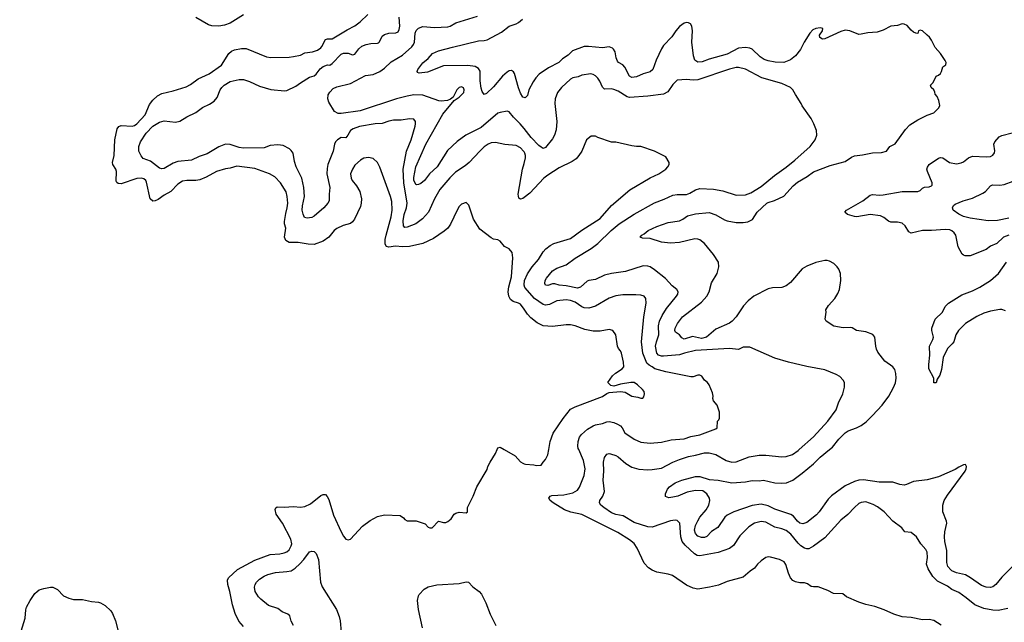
# Model space of a CAD drawing. Header units: inches. Extents: x 1678809 to 1859548, y 384609 to 522868.
# Tile 367 of 386: x 1785557 to 1794231, y 508478 to 513787. Entities that reach past the tile are written whole.
import ezdxf

# ---------------------------------------------------------------- set-up
doc = ezdxf.new("R2010")
doc.units = ezdxf.units.IN
doc.header["$MEASUREMENT"] = 0
for name, color, linetype in [('B7580', 7, 'Continuous'), ('B7581', 7, 'Continuous'), ('B7590', 7, 'Continuous'), ('B7591', 7, 'Continuous')]:
    doc.layers.add(name, color=color, linetype=linetype)

msp = doc.modelspace()

# ---------------------------------------------------------------- linework, layer by layer
at = {"layer": 'B7580', "color": 5}
for points, elevation in [([(1787530, 508439.3), (1787487.3, 508487.3), (1787456, 508556), (1787432.4, 508632.4), (1787409.8, 508750), (1787391.9, 508810), (1787388.7, 508850), (1787397.4, 508870), (1787476.1, 508943.9), (1787630, 509026.4), (1787764.5, 509075.5), (1787850, 509080.7), (1787886, 509090), (1787910, 509099.6), (1787930, 509115.3), (1787949.8, 509150), (1787955, 509170), (1787946.2, 509210), (1787871.5, 509351.5), (1787815.4, 509430), (1787808.6, 509471.4), (1787813.4, 509486.6), (1787824.9, 509495.1), (1787887.9, 509492.1), (1787970, 509497), (1788030, 509491.7), (1788070, 509499), (1788118.2, 509521.8), (1788210, 509594.4), (1788230, 509603.8), (1788250, 509604.9), (1788267.2, 509587.2), (1788280.3, 509560.3), (1788322.4, 509422.4), (1788390, 509274.8), (1788410, 509236), (1788430, 509211), (1788450, 509204.7), (1788470, 509211.3), (1788576.6, 509323.4), (1788644.2, 509375.8), (1788709.6, 509410.4), (1788770, 509424), (1788910, 509418), (1788938.8, 509398.8), (1788950, 509382), (1788970, 509372), (1789051.1, 509371.1), (1789130, 509344.7), (1789156.9, 509316.9), (1789170, 509311.3), (1789190, 509311.3), (1789246, 509370), (1789290, 509356), (1789310, 509356), (1789330, 509366), (1789357.2, 509390), (1789385.2, 509430), (1789399.5, 509440.5), (1789430, 509447.3), (1789490, 509441), (1789502, 509450), (1789501.2, 509490), (1789553.2, 509590), (1789584, 509670), (1789676.4, 509823.6), (1789682, 509850), (1789702, 509890), (1789750, 509964.7), (1789763.8, 510000)], 580), ([(1789825.8, 510000), (1789923, 509943), (1789970, 509891), (1789990, 509878.8), (1790000, 509875.1)], 580), ([(1787969.7, 508449.7), (1787947.9, 508487.9), (1787935.7, 508535.7), (1787920.4, 508550), (1787869.4, 508569.4), (1787830, 508598.7), (1787750, 508625.6), (1787680.1, 508680.1), (1787660.8, 508700.8), (1787631.2, 508750), (1787627, 508787), (1787632.8, 508810), (1787644, 508830), (1787670, 508858.9), (1787710, 508885.3), (1787741.7, 508898.3), (1787810, 508917.8), (1787910, 508923.8), (1787950, 508932.3), (1787984, 508956), (1788025.8, 508994.2), (1788059.7, 509030), (1788110, 509097.1), (1788130, 509105.5), (1788150, 509102), (1788170, 509084), (1788190, 509031), (1788207.9, 508830), (1788221.5, 508790), (1788348.9, 508590), (1788370.2, 508530), (1788379.7, 508490), (1788390.2, 508390)], 560), ([(1789106, 508430), (1789069.6, 508590), (1789062, 508670), (1789069.4, 508710), (1789076.6, 508723.4), (1789119, 508770), (1789155.3, 508790), (1789231.7, 508808.3), (1789430, 508820.3), (1789490, 508834.9), (1789510, 508830.6), (1789549, 508789), (1789605.5, 508750), (1789626.4, 508726.4), (1789663.1, 508650), (1789703.1, 508550), (1789752.4, 508450)], 560), ([(1785557.2, 508362.8), (1785605.6, 508514.4), (1785611.9, 508588.1), (1785618, 508610), (1785649.7, 508670.3), (1785689.5, 508730), (1785709.7, 508750.3), (1785730, 508762.4), (1785770, 508776.4), (1785830, 508788.4), (1785850, 508788.2), (1785890, 508766), (1785943, 508710), (1785990.7, 508690), (1786030, 508679.6), (1786110, 508679.3), (1786190, 508660.3), (1786250, 508654.6), (1786270, 508648.8), (1786310, 508626.7), (1786359.1, 508579.1), (1786375.5, 508555.5), (1786401.7, 508490), (1786426.4, 508386.4)], 580)]:
    msp.add_lwpolyline(points, dxfattribs=dict(at, elevation=elevation))
at = {"layer": 'B7581', "color": 5}
for points, elevation in [([(1790000, 511237.5), (1789970, 511280.4), (1789950, 511290.8), (1789902.9, 511302.9), (1789880.9, 511320.9), (1789865.6, 511350), (1789859.4, 511390), (1789866.3, 511433.7), (1789890, 511522), (1789902.7, 511690), (1789896.5, 511736.5), (1789870, 511768.7), (1789828.7, 511790), (1789790, 511835.3), (1789770, 511848.7), (1789730, 511854), (1789710, 511864), (1789610, 511942), (1789555.3, 512030), (1789512.9, 512152.9), (1789490, 512178), (1789450, 512162), (1789430, 512142), (1789410, 512108.7), (1789353.7, 511986.3), (1789329.3, 511950.7), (1789296.7, 511923.3), (1789201.7, 511858.3), (1789110, 511814.6), (1788991, 511790), (1788930, 511785.2), (1788868.3, 511791.7), (1788810, 511784.5), (1788789.8, 511789.8), (1788777.2, 511810), (1788777.2, 511850), (1788784.1, 511890), (1788830, 512051.3), (1788837.7, 512110), (1788835.6, 512184.4), (1788823.9, 512230), (1788730, 512488.7), (1788709, 512530), (1788670, 512564), (1788630, 512572.7), (1788590, 512566.6), (1788558.8, 512550), (1788510, 512506.6), (1788488.4, 512470), (1788472.7, 512430), (1788476.4, 512390), (1788486, 512370), (1788523.2, 512323.2), (1788553.6, 512273.6), (1788567.4, 512210), (1788566, 512170), (1788558.9, 512141.1), (1788507.8, 512030), (1788490, 512006.6), (1788470, 511992.6), (1788407.4, 511972.6), (1788350, 511946.6), (1788328.7, 511930), (1788280.4, 511870), (1788230, 511835.4), (1788150, 511807.7), (1788098, 511810), (1788010, 511824.5), (1787930, 511825.6), (1787901.5, 511841.5), (1787889.8, 511870), (1787901.1, 511950), (1787889.2, 511990), (1787888.7, 512010), (1787900.4, 512079.6), (1787914.8, 512130), (1787918, 512170), (1787913, 512230), (1787904.2, 512270), (1787855.1, 512350), (1787804.1, 512404.1), (1787758, 512430), (1787630, 512475.3), (1787470, 512496.2), (1787410, 512479.8), (1787370, 512474), (1787290, 512449.8), (1787200.4, 512399.6), (1787145.1, 512374.9), (1787110, 512369.7), (1787030, 512370.6), (1786990, 512363.8), (1786950, 512338.5), (1786887.4, 512272.6), (1786830, 512239.8), (1786777.7, 512202.3), (1786750, 512190.8), (1786729.8, 512189.8), (1786707.9, 512207.9), (1786674.8, 512354.8), (1786667.6, 512370), (1786650, 512385), (1786630, 512390.6), (1786590, 512387.1), (1786450, 512342.3), (1786424.5, 512344.5), (1786412.6, 512352.6), (1786406, 512366), (1786409.1, 512450), (1786403.7, 512470), (1786378.5, 512510), (1786373.6, 512530), (1786390.9, 512590), (1786395.6, 512730), (1786414.6, 512825.4), (1786430, 512846.3), (1786450, 512855.3), (1786548, 512850), (1786570, 512856.5), (1786590, 512869.4), (1786662.6, 512950), (1786700.9, 513039.1), (1786730, 513077.8), (1786770, 513117.8), (1786810, 513137.3), (1786910, 513161.5), (1787023.1, 513196.9), (1787062.3, 513217.7), (1787130, 513264.9), (1787225.6, 513310), (1787334.6, 513385.4), (1787399.8, 513490), (1787422, 513510), (1787450, 513522), (1787510, 513532.9), (1787552.9, 513532.9), (1787730, 513460.3), (1787770, 513454.4), (1787930, 513457.3), (1787970, 513462), (1788030, 513476.3), (1788070, 513495.5), (1788135.2, 513504.8), (1788179.7, 513520.3), (1788210, 513538), (1788219.6, 513550), (1788250, 513612.7), (1788270, 513618.7), (1788310, 513619.5), (1788440.7, 513699.3), (1788510, 513733.4), (1788557.2, 513770), (1788625.4, 513834.6)], 580), ([(1787530.1, 513829.9), (1787410, 513758.2), (1787360.3, 513739.7), (1787310, 513731.7), (1787250, 513734.5), (1787220.8, 513740.8), (1787110, 513806.9)], 580), ([(1790000, 512622.8), (1789995.9, 512630), (1789970, 512657.8), (1789930, 512679.8), (1789830, 512688), (1789750, 512705), (1789710, 512701.6), (1789683.7, 512690), (1789650, 512666.4), (1789610.3, 512630), (1789517, 512530), (1789480.4, 512499.6), (1789396.9, 512443.1), (1789346.5, 512393.5), (1789259.6, 512290), (1789211.3, 512210), (1789157.3, 512090), (1789106.7, 512033.3), (1789046.4, 511990), (1788970, 511958.5), (1788950, 511956.2), (1788937.6, 511970), (1788934.6, 512014.6), (1788945.2, 512070), (1788964.6, 512130), (1788969.9, 512170), (1788941.5, 512350), (1788934.5, 512470), (1788965.5, 512630), (1789005.5, 512730), (1789040.4, 512850), (1789044.7, 512870), (1789042.9, 512890), (1789029.6, 512909.6), (1788990, 512914), (1788916.7, 512903.3), (1788850, 512902.6), (1788810, 512894.3), (1788750, 512871.5), (1788690, 512869.9), (1788550, 512846.1), (1788493.9, 512826.1), (1788470, 512811.6), (1788448.5, 512770), (1788430, 512747.8), (1788390, 512748.8), (1788357.4, 512730), (1788339.6, 512710), (1788330.2, 512690), (1788318.8, 512630), (1788272.4, 512510), (1788264.8, 512475.2), (1788263.5, 512430), (1788289.2, 512310), (1788282, 512250), (1788282.3, 512190), (1788271.8, 512170), (1788236.5, 512130), (1788150, 512054.8), (1788130, 512043.4), (1788110, 512040.7), (1788090, 512038.5), (1788065.3, 512045.3), (1788053, 512073), (1788045.4, 512110), (1788047.1, 512147.2), (1788067.4, 512230), (1788059.9, 512310), (1788043.4, 512390), (1787991.3, 512490), (1787977.6, 512537.6), (1787965.6, 512610), (1787950, 512635.8), (1787934.2, 512650), (1787878.4, 512678.4), (1787830, 512685.7), (1787762.5, 512677.5), (1787710, 512657.8), (1787530, 512655.2), (1787490, 512660.2), (1787410, 512688.6), (1787370, 512689.8), (1787310, 512667.9), (1787210, 512605), (1787138.8, 512581.2), (1787070.9, 512549.1), (1786950, 512537.7), (1786910, 512522.8), (1786830, 512477.4), (1786810, 512473), (1786790, 512478), (1786710, 512541.8), (1786645.8, 512565.8), (1786626.3, 512586.4), (1786607.8, 512630), (1786606.4, 512670), (1786621.8, 512710), (1786670, 512787.1), (1786730, 512848.3), (1786790, 512883.5), (1786830, 512896.1), (1786930, 512884.9), (1786967.4, 512892.6), (1787029.9, 512930.1), (1787110, 512968.4), (1787166.3, 513013.7), (1787230, 513042.9), (1787269.7, 513070), (1787297.1, 513102.9), (1787324.6, 513170), (1787338.8, 513190), (1787359.7, 513210), (1787410, 513243.6), (1787490, 513260.9), (1787530, 513259.6), (1787582.8, 513242.8), (1787670, 513201.3), (1787770, 513173.4), (1787890, 513161.2), (1787910, 513163.5), (1787990, 513201.8), (1788030, 513232.5), (1788110, 513281.6), (1788150, 513294.2), (1788170, 513308.2), (1788205.5, 513354.5), (1788230, 513375.4), (1788268.7, 513388.7), (1788290, 513387.9), (1788310, 513400.9), (1788390, 513482.3), (1788410, 513491.2), (1788430, 513493.6), (1788450, 513491.4), (1788490, 513477), (1788499.7, 513480.3), (1788510, 513484.4), (1788543.8, 513530), (1788570, 513554), (1788609.4, 513570), (1788650, 513578.5), (1788710, 513579.5), (1788717, 513583), (1788726.6, 513593.4), (1788750, 513641.7), (1788770, 513656.6), (1788810, 513669.4), (1788870, 513670.2), (1788890, 513680.3), (1788899.5, 513700.5), (1788905.4, 513730), (1788899.9, 513810)], 560), ([(1790000, 512827.7), (1789966, 512870), (1789907.1, 512927.1), (1789870, 512975.4), (1789850, 512982.6), (1789790, 512971.1), (1789770, 512963.5), (1789621.9, 512838.1), (1789488.7, 512770), (1789410, 512714.7), (1789325.8, 512634.2), (1789234.2, 512490), (1789167.2, 512430), (1789124.4, 512370), (1789090, 512343.9), (1789070, 512334.3), (1789053.4, 512333.4), (1789050, 512333.6), (1789029.9, 512370.1), (1789030, 512398), (1789045.9, 512490), (1789134.7, 512690), (1789285, 512955), (1789383.7, 513076.3), (1789430, 513105.3), (1789470, 513146), (1789473.7, 513170), (1789466, 513186), (1789450, 513194.7), (1789430, 513189.6), (1789408.7, 513170), (1789375.9, 513104.1), (1789353.7, 513086.3), (1789324.4, 513075.6), (1789270.2, 513069.8), (1789250, 513072), (1789110, 513123.1), (1789030, 513124.7), (1788970, 513114.5), (1788875.5, 513090), (1788556.4, 512983.6), (1788390, 512959.5), (1788361.8, 512961.8), (1788330, 512977), (1788281, 513061), (1788272.8, 513090), (1788275.8, 513124.2), (1788290.4, 513149.6), (1788320, 513180), (1788350, 513194.5), (1788470, 513225.2), (1788604.7, 513295.3), (1788670, 513305.5), (1788730, 513330.3), (1788770, 513359), (1788830, 513415.3), (1788930, 513474.9), (1789011.5, 513548.5), (1789027.2, 513570), (1789034.5, 513590), (1789039.8, 513670), (1789049.1, 513690.9), (1789070, 513712.9), (1789110, 513726.7), (1789210, 513719.1), (1789330, 513724.2), (1789350.5, 513729.5), (1789400.7, 513759.3), (1789590, 513818)], 540), ([(1790000, 513102.1), (1789990, 513105.2), (1789970, 513139.3), (1789950, 513186), (1789914.6, 513314.6), (1789907.2, 513327.2), (1789890, 513338.7), (1789870, 513338), (1789850, 513326), (1789810, 513289.7), (1789730, 513195.4), (1789670, 513138), (1789650, 513129), (1789630, 513154), (1789623.3, 513183.3), (1789614.8, 513250), (1789612.4, 513332.4), (1789598, 513358), (1789570, 513374), (1789504.1, 513384.1), (1789290, 513379.8), (1789150, 513324.7), (1789076.5, 513316.5), (1789062, 513322), (1789057.2, 513330), (1789065.6, 513350), (1789110, 513406.7), (1789154.8, 513445.2), (1789192.3, 513490), (1789246.5, 513513.5), (1789370, 513545.4), (1789600, 513600), (1789650, 513603.2), (1789674, 513610), (1789801.3, 513678.7), (1789870, 513729.1), (1789930, 513750.3), (1789950, 513763.2), (1789987.1, 513792.8)], 520), ([(1790000, 512220.9), (1789990, 512213.3), (1789970, 512205.6), (1789954.5, 512214.5), (1789949.7, 512249.7), (1789986.9, 512470), (1790000, 512518.9)], 560), ([(1790000, 511449.6), (1789999.8, 511450), (1790000, 511451.3)], 560), ([(1789763.8, 510000), (1789770, 510016), (1789790, 510021), (1789825.8, 510000)], 580)]:
    msp.add_lwpolyline(points, dxfattribs=dict(at, elevation=elevation))
at = {"layer": 'B7590', "color": 5}
for points, elevation in [([(1790000, 509875.1), (1790014, 509870), (1790085.5, 509865.5), (1790110, 509858.8), (1790150, 509862), (1790168.7, 509890), (1790190, 509911.3), (1790210, 509952), (1790218, 510000)], 580), ([(1793673.6, 508453.6), (1793610, 508492.7), (1793570, 508500.9), (1793510, 508498), (1793410, 508519.3), (1793330, 508526.6), (1793258, 508550), (1793171.3, 508588.7), (1793090, 508617.2), (1793010, 508633.2), (1792950, 508655.3), (1792842, 508702), (1792809, 508729), (1792726, 508730), (1792676.5, 508756.5), (1792590, 508789), (1792550, 508789), (1792530, 508794), (1792496.6, 508816.6), (1792470, 508825.2), (1792430, 508824), (1792390, 508833.2), (1792367.2, 508847.2), (1792346, 508870), (1792329.4, 508910), (1792307.2, 508987.2), (1792292.7, 509010), (1792250, 509032), (1792170, 509052), (1792150, 509054.5), (1792130, 509049.4), (1792090, 509020.7), (1792056.4, 508990), (1792030, 508953.6), (1791991.7, 508928.3), (1791930, 508876), (1791790, 508837), (1791713.7, 508806.3), (1791633, 508787), (1791530.3, 508769.7), (1791490, 508778), (1791430, 508804.7), (1791309.2, 508890), (1791270, 508903), (1791170, 508920.5), (1791130, 508936.3), (1791096.6, 508956.6), (1791057.6, 508997.6), (1790997.7, 509130), (1790971.4, 509171.4), (1790930, 509205.4), (1790827.6, 509270), (1790510, 509426.3), (1790411.6, 509448.4), (1790355.3, 509470), (1790256.3, 509530), (1790229.8, 509550), (1790218.7, 509570), (1790229.3, 509590), (1790245.7, 509594.3), (1790350, 509600.7), (1790430, 509619.2), (1790470, 509642.2), (1790490, 509667.9), (1790531.1, 509770), (1790537.7, 509830), (1790522.9, 509902.9), (1790481.9, 510000)], 560), ([(1794261.7, 508598.3), (1794178, 508582), (1794130, 508583.5), (1794050, 508599.8), (1793970.5, 508630.5), (1793894.7, 508694.7), (1793830, 508739.3), (1793770, 508767), (1793730, 508796.2), (1793641.1, 508841.1), (1793600.4, 508880.4), (1793558.7, 508950), (1793546.6, 508990), (1793554, 509050), (1793550, 509095.3), (1793538.3, 509118.3), (1793496, 509170), (1793457.2, 509230), (1793410, 509269.3), (1793355.1, 509275.1), (1793329.2, 509310), (1793250, 509369.2), (1793173.2, 509450), (1793114.9, 509494.9), (1793075.3, 509515.3), (1793010, 509538), (1792970, 509534.3), (1792950, 509523), (1792910.4, 509490), (1792851.5, 509428.5), (1792790, 509376.9), (1792650, 509221.7), (1792550, 509147.4), (1792510, 509125.6), (1792490, 509124.1), (1792470, 509129.8), (1792438, 509150), (1792413.9, 509173.9), (1792350, 509255.3), (1792310, 509286.6), (1792270, 509301.6), (1792210, 509315.8), (1792130, 509358.5), (1792090, 509365.5), (1792030.1, 509349.9), (1791980.9, 509319), (1791900, 509240), (1791844.2, 509155.8), (1791811, 509129), (1791710, 509093.1), (1791550, 509063.7), (1791525.7, 509065.7), (1791500.3, 509080.3), (1791418.6, 509158.6), (1791394, 509190), (1791380.2, 509230), (1791371.1, 509350), (1791350, 509373.6), (1791330, 509378.7), (1791290, 509372.6), (1791130, 509314.6), (1791090, 509318.5), (1790970, 509357), (1790874.6, 509414.6), (1790810, 509428.8), (1790770, 509443.2), (1790701.7, 509490), (1790678, 509510), (1790665.6, 509530), (1790667.3, 509550), (1790695.6, 509590), (1790709.6, 509630), (1790698, 509730), (1790703.9, 509810), (1790699.4, 509890), (1790709.9, 509930.1), (1790730, 509958.7), (1790750, 509964.6), (1790763.1, 509963.1), (1790810, 509947.2), (1790830, 509935.3), (1790895.5, 509875.5), (1790950, 509843.2), (1791010, 509827.9), (1791090, 509822.3), (1791130, 509823.6), (1791210, 509836.5), (1791310, 509888.1), (1791370, 509912.2), (1791450, 509938.6), (1791510, 509949.3), (1791590, 509971), (1791631.3, 509970), (1791690, 509956.2), (1791782, 509902), (1791830, 509887.6), (1791870, 509893), (1791984.1, 509935.9), (1792070, 509950.2), (1792130.2, 509950.2), (1792270, 509936.9), (1792310, 509937.8), (1792364.5, 509955.5), (1792413.6, 509990), (1792424.9, 510000)], 540), ([(1794316.3, 508983.7), (1794210, 508876.4), (1794155.3, 508810), (1794130.3, 508790), (1794110, 508783.5), (1794070, 508786.8), (1794030, 508801.4), (1793934, 508870), (1793890, 508895.3), (1793810, 508912.2), (1793770, 508929.8), (1793759.1, 508939), (1793734.5, 508970), (1793724.7, 509004.7), (1793724.2, 509110), (1793706.9, 509190), (1793703, 509230), (1793705.9, 509274), (1793724.2, 509350), (1793722, 509370), (1793687.9, 509450), (1793688.2, 509510), (1793701, 509550), (1793730, 509597.4), (1793886.6, 509810), (1793896, 509830), (1793899, 509850), (1793888.4, 509868.4), (1793870, 509865.2), (1793830, 509846), (1793797.3, 509822.7), (1793650, 509760.5), (1793550, 509732.2), (1793430, 509718.7), (1793370, 509690.8), (1793350, 509686.8), (1793310, 509691.6), (1793250, 509711.4), (1793127.9, 509712.1), (1792990, 509733), (1792950, 509729), (1792910, 509717.3), (1792830, 509681.1), (1792708.6, 509591.4), (1792678.7, 509561.3), (1792599.6, 509450), (1792576.1, 509423.9), (1792490, 509358.4), (1792456.1, 509343.9), (1792430, 509350.8), (1792410, 509367.8), (1792373.1, 509413.1), (1792350, 509428.9), (1792210, 509475.9), (1792150, 509503), (1792090, 509517.4), (1792010, 509507.8), (1791847.7, 509450), (1791790, 509422.6), (1791770, 509404.7), (1791706.1, 509313.9), (1791650, 509276.9), (1791610, 509235.1), (1791590, 509223.8), (1791564.1, 509224.1), (1791530, 509238), (1791510, 509259.7), (1791501.7, 509290), (1791510.7, 509330), (1791530, 509370.3), (1791550, 509402.8), (1791604.8, 509470), (1791627.1, 509510), (1791636.5, 509550), (1791634.8, 509570), (1791610.6, 509610.6), (1791575.2, 509635.2), (1791510, 509639.3), (1791436, 509624), (1791354, 509590), (1791310, 509578.9), (1791275.1, 509575.1), (1791246.6, 509586.6), (1791245.6, 509610), (1791264, 509650), (1791280.5, 509670), (1791330, 509707.2), (1791389.2, 509730), (1791510, 509762), (1791550, 509762.8), (1791630, 509736), (1791710, 509729.2), (1791830, 509706), (1791950, 509715.8), (1792010, 509725.8), (1792070, 509724.7), (1792110, 509729.1), (1792210, 509706.8), (1792270, 509702.7), (1792312.1, 509707.9), (1792366.6, 509730), (1792450, 509791), (1792550, 509872.8), (1792610, 509933.2), (1792691.1, 510000)], 520)]:
    msp.add_lwpolyline(points, dxfattribs=dict(at, elevation=elevation))
at = {"layer": 'B7591', "color": 5}
for points, elevation in [([(1792691.1, 510000), (1792717.9, 510022.1), (1792774, 510090), (1792830, 510146), (1792856.2, 510163.8), (1792929.2, 510190.8), (1792970, 510211.5), (1793014.7, 510245.3), (1793070, 510300.3), (1793154.3, 510390), (1793213.7, 510470), (1793254.9, 510545.1), (1793271.5, 510588.5), (1793277.6, 510630), (1793276.4, 510670), (1793266, 510706), (1793248.3, 510728.3), (1793179.3, 510779.3), (1793116.7, 510856.7), (1793104, 510884), (1793098.4, 510910), (1793091.1, 510991.1), (1793073.3, 511013.3), (1793010, 511036.2), (1792929.6, 511049.7), (1792890, 511072.3), (1792875.6, 511075.6), (1792810, 511073.6), (1792730, 511086), (1792661.2, 511130), (1792652.3, 511150), (1792661.2, 511210), (1792659, 511230), (1792681.2, 511270), (1792739.3, 511330), (1792765.4, 511374.6), (1792778.4, 511410), (1792792, 511490), (1792786.6, 511550), (1792772.3, 511590), (1792759.3, 511610), (1792730, 511639.3), (1792690, 511660.9), (1792670, 511665.1), (1792650, 511665.6), (1792570, 511648.3), (1792490, 511614.7), (1792450, 511592.8), (1792348, 511472), (1792310, 511441.3), (1792270, 511428.3), (1792190, 511423.5), (1792150, 511414.8), (1792023.1, 511350), (1791974, 511310), (1791933.1, 511266.9), (1791870.2, 511169.8), (1791834.9, 511130), (1791810, 511113), (1791690, 511061), (1791608.8, 510990), (1791563, 510977), (1791485.5, 510994.5), (1791410, 510972.8), (1791390, 510984.7), (1791370, 511009.7), (1791334.7, 511034.7), (1791327.8, 511050), (1791332.2, 511070), (1791352.1, 511110), (1791396.4, 511170), (1791562.7, 511297.3), (1791610, 511351.6), (1791630.4, 511389.6), (1791651.4, 511470), (1791702.5, 511550), (1791717.3, 511610), (1791714, 511650), (1791670, 511719.2), (1791590, 511815.1), (1791550, 511846.9), (1791530, 511854), (1791504.9, 511855.1), (1791370, 511823.5), (1791290, 511818), (1791210, 511828.2), (1791110, 511858.7), (1791043.6, 511863.6), (1791024, 511870), (1791039, 511890), (1791059.7, 511900.3), (1791092.3, 511930), (1791170, 511966), (1791270, 512000.8), (1791370, 512015.6), (1791399.5, 512030), (1791440.5, 512059.5), (1791510, 512078.2), (1791630, 512087.6), (1791690, 512068.9), (1791764.7, 512024.7), (1791790, 512015.8), (1791870, 512001.8), (1791930, 512001.8), (1791972.5, 512007.5), (1792012.9, 512027.1), (1792054, 512090), (1792137.6, 512170), (1792150, 512178), (1792205.6, 512194.4), (1792287.5, 512232.5), (1792370, 512322.2), (1792410, 512357.2), (1792494.5, 512405.5), (1792550, 512446.2), (1792696.3, 512503.7), (1792830, 512537.2), (1792883.9, 512576.1), (1792910, 512588.4), (1792982.9, 512597.1), (1793070, 512614.7), (1793150, 512617.8), (1793191.8, 512628.2), (1793222.9, 512670), (1793270, 512692.9), (1793359.1, 512821), (1793399.7, 512860.3), (1793470, 512906.5), (1793550, 512944.9), (1793610, 512965.5), (1793655.3, 513010), (1793662, 513030), (1793654.6, 513074.6), (1793638, 513110), (1793622, 513130), (1793619, 513150), (1793610, 513168), (1793586, 513190), (1793582, 513210), (1793604.8, 513235.2), (1793629.2, 513290), (1793650, 513298), (1793670, 513314), (1793678.7, 513330), (1793689, 513371), (1793716, 513390), (1793718, 513410), (1793710, 513428.7), (1793669, 513490), (1793622.7, 513542.7), (1793590, 513608), (1793572.9, 513632.9), (1793552.5, 513652.5), (1793510, 513688), (1793490, 513695.3), (1793474, 513690), (1793470, 513666), (1793450, 513668), (1793430, 513678), (1793410, 513695.3), (1793375.5, 513735.5), (1793350, 513749.3), (1793330, 513752), (1793290, 513736), (1793230, 513729.4), (1793164.5, 513695.5), (1793110, 513677.8), (1793029.4, 513670.6), (1792970, 513658.5), (1792950, 513657.7), (1792870, 513689.1), (1792830, 513694.6), (1792790, 513683.7), (1792650, 513618.8), (1792630, 513616.8), (1792606, 513630), (1792602, 513650), (1792629.5, 513690), (1792632.7, 513710), (1792610, 513716.3), (1792569.1, 513710.9), (1792543.2, 513696.8), (1792518.4, 513670), (1792466.3, 513590), (1792434.7, 513525.3), (1792390.7, 513469.3), (1792346.3, 513433.7), (1792290, 513411.1), (1792212.6, 513412.6), (1792150, 513423.9), (1792115.6, 513435.6), (1792078.7, 513458.7), (1792010, 513528.9), (1791990, 513537), (1791950, 513541.8), (1791890, 513536.8), (1791790, 513482.3), (1791630, 513439.4), (1791570, 513414.9), (1791531.9, 513411.9), (1791506, 513430), (1791492, 513470), (1791479.4, 513590), (1791482.8, 513690), (1791478.5, 513730), (1791467.3, 513750), (1791450, 513761.1), (1791430, 513764), (1791410, 513757.7), (1791370, 513727.1), (1791338.2, 513690), (1791303.1, 513636.9), (1791230, 513559.7), (1791210.7, 513529.3), (1791165.4, 513430), (1791135.2, 513350), (1791110, 513327.4), (1791048.5, 513311.5), (1790990, 513284.5), (1790950, 513277.7), (1790928.1, 513290), (1790888.7, 513370), (1790870, 513388.7), (1790831.6, 513411.6), (1790822.4, 513422.4), (1790812.9, 513450), (1790804.1, 513504.1), (1790789, 513529), (1790777.9, 513537.9), (1790750, 513547.1), (1790690, 513539.3), (1790568.2, 513551.8), (1790530.2, 513549.8), (1790428.1, 513511.9), (1790390, 513475.1), (1790337.6, 513442.4), (1790306.4, 513410), (1790216.4, 513363.6), (1790132.8, 513307.2), (1790104.1, 513275.9), (1790081.1, 513238.9), (1790043, 513170), (1790030, 513118), (1790010, 513099), (1790000, 513102.1)], 520), ([(1792424.9, 510000), (1792550, 510110.4), (1792677.6, 510250), (1792749.7, 510350.3), (1792769.7, 510410.3), (1792809.6, 510490.4), (1792823.7, 510550), (1792822.7, 510590), (1792811.9, 510611.9), (1792782.5, 510642.5), (1792750, 510660.9), (1792650, 510702.4), (1792490, 510731.6), (1792330, 510769.6), (1792210, 510804.5), (1791990, 510902), (1791930, 510900.7), (1791890, 510881.3), (1791810, 510891), (1791510, 510873.2), (1791412.2, 510850), (1791370, 510835.2), (1791230, 510821.7), (1791210, 510822), (1791186, 510830), (1791169, 510850), (1791159.2, 510910), (1791166.6, 510950), (1791187.8, 511010), (1791184.3, 511090), (1791193.1, 511130), (1791217.7, 511182.3), (1791256.5, 511243.5), (1791342.6, 511350), (1791354.7, 511370), (1791358.4, 511390), (1791347, 511410), (1791303.6, 511443.6), (1791246.6, 511506.6), (1791150, 511583.5), (1791110, 511608.7), (1791090, 511616.8), (1791050, 511619.1), (1790892.6, 511567.4), (1790769.4, 511550.6), (1790710, 511537.2), (1790630, 511499.1), (1790570, 511488.5), (1790557.5, 511482.5), (1790497.6, 511430), (1790470, 511421.5), (1790370, 511442.5), (1790309.4, 511449.4), (1790270, 511461.1), (1790250, 511460.8), (1790210, 511446.4), (1790190, 511447.8), (1790184, 511464), (1790186.8, 511490), (1790197.2, 511510), (1790250, 511575.3), (1790290, 511599.1), (1790370, 511626.9), (1790450, 511686), (1790591.3, 511770), (1790650, 511816.5), (1790766.9, 511930), (1790837.4, 511990), (1790970, 512075), (1791150, 512173.2), (1791234.8, 512205.2), (1791310, 512241.2), (1791350, 512247.5), (1791430, 512246.2), (1791461.9, 512258.1), (1791511.3, 512288.7), (1791550, 512299.3), (1791670, 512295.5), (1791750, 512278.5), (1791870, 512240.9), (1791950, 512245.3), (1791996.9, 512263.1), (1792090, 512318.3), (1792205.8, 512414.2), (1792310, 512487), (1792387, 512550), (1792519.3, 512670), (1792564, 512730), (1792579, 512770), (1792575.3, 512810), (1792554, 512870), (1792530, 512918), (1792449.4, 513029.4), (1792442, 513050), (1792390, 513128), (1792369.3, 513169.3), (1792348.7, 513190), (1792270, 513226), (1792094.1, 513274.1), (1791950, 513352.8), (1791890, 513366.9), (1791870, 513366), (1791810, 513351.7), (1791530, 513257.6), (1791490, 513255.8), (1791430, 513261), (1791350, 513254.7), (1791310, 513216.2), (1791267.1, 513152.9), (1791230, 513132.2), (1791090, 513114.8), (1790930, 513101.5), (1790910, 513108), (1790830, 513156.8), (1790790, 513173.3), (1790770, 513176.8), (1790710, 513174.3), (1790692.5, 513192.5), (1790666.9, 513246.9), (1790650, 513271.8), (1790630, 513293.6), (1790610, 513304.7), (1790589.7, 513309.7), (1790510, 513298.5), (1790476, 513284), (1790430, 513274.2), (1790410, 513262), (1790330.2, 513189.8), (1790295, 513145), (1790274, 513090), (1790270.3, 513050.3), (1790290.3, 512890.3), (1790283, 512817), (1790267.6, 512770), (1790250, 512737), (1790190, 512660.7), (1790170, 512653.6), (1790150, 512663), (1790130, 512679.7), (1790062.4, 512750), (1790000, 512827.7)], 540), ([(1794270, 511889.7), (1794224.9, 511870), (1794163.6, 511816.4), (1794110, 511792.5), (1794070, 511763.5), (1793930, 511708), (1793887, 511707), (1793871.3, 511711.3), (1793861, 511721), (1793825.4, 511785.4), (1793803.1, 511890), (1793789.7, 511910), (1793770, 511927.2), (1793750, 511936.2), (1793710, 511939.5), (1793590, 511929.9), (1793511, 511929), (1793410, 511907.8), (1793390, 511916.9), (1793356.8, 511970), (1793330, 511993.3), (1793290, 512004.5), (1793230, 512002.5), (1793210, 512011.1), (1793170, 512043.5), (1793138.9, 512058.9), (1793049.2, 512070.8), (1792931.4, 512051.4), (1792910, 512052.8), (1792848.7, 512070), (1792825.2, 512090), (1792840.9, 512110), (1792984.7, 512190), (1793050, 512241.5), (1793070, 512245.8), (1793130, 512242), (1793165.1, 512245.1), (1793330, 512273.5), (1793470, 512272.2), (1793490, 512281.5), (1793510, 512303.7), (1793526.8, 512313.2), (1793570, 512316), (1793590, 512324.9), (1793594, 512330), (1793594.5, 512350), (1793552.8, 512450), (1793549.7, 512470), (1793553, 512487), (1793570, 512510.4), (1793650, 512566), (1793670, 512572.6), (1793690, 512570.3), (1793748.2, 512528.2), (1793810, 512517.8), (1793850, 512526.3), (1793870, 512535.6), (1793914, 512570), (1793950, 512583.9), (1794070, 512578.6), (1794110, 512582.6), (1794130, 512592.7), (1794144.7, 512615.3), (1794148.2, 512631.8), (1794139.3, 512690), (1794146.6, 512710), (1794184.6, 512755.4), (1794210, 512768.1), (1794390, 512814.6)], 480), ([(1790000, 511451.3), (1790004.5, 511490), (1790031, 511549), (1790071.7, 511610), (1790126.7, 511673.3), (1790170, 511742.8), (1790191.9, 511768.1), (1790230, 511798.5), (1790263.9, 511816.1), (1790410, 511859.2), (1790508, 511932), (1790670, 512036.5), (1790770.7, 512149.3), (1790930.9, 512289.1), (1791110, 512393.4), (1791188.7, 512430), (1791248.7, 512470), (1791268, 512490), (1791278, 512510), (1791278, 512530), (1791250, 512578), (1791150, 512628.7), (1791030, 512668.7), (1790991.1, 512668.9), (1790950, 512675.3), (1790810, 512709), (1790769.1, 512709.1), (1790649.3, 512749.3), (1790630, 512762), (1790590, 512762), (1790550, 512728.7), (1790508.2, 512630), (1790483.8, 512590), (1790458.7, 512561.3), (1790423.2, 512536.8), (1790310, 512483.5), (1790210, 512418.7), (1790175.3, 512390), (1790050, 512259.1), (1790000, 512220.9)], 560), ([(1790000, 512518.9), (1790013.7, 512570), (1790013.6, 512590), (1790007.2, 512610), (1790000, 512622.8)], 560), ([(1794270, 512038.4), (1794170, 512018.7), (1794090, 512015.1), (1793930, 512038.5), (1793870, 512054.6), (1793830, 512073.1), (1793780.4, 512110), (1793773, 512130), (1793783.7, 512150), (1793799.2, 512160.8), (1793868.9, 512191.1), (1793950, 512213.8), (1794040.6, 512259.4), (1794065.6, 512274.4), (1794110, 512322.4), (1794127.5, 512332.5), (1794190, 512330.2), (1794230, 512334.2), (1794310, 512365.6)], 460), ([(1794242.1, 511222.1), (1794210, 511234), (1794190, 511234.8), (1794110, 511219), (1794050, 511201.1), (1793990, 511170.7), (1793889.1, 511110), (1793826.7, 511050), (1793803.2, 511010), (1793786.7, 510950), (1793771.7, 510930), (1793729.5, 510890.5), (1793691.8, 510810), (1793676.1, 510703.9), (1793663.4, 510656.6), (1793639.1, 510620.9), (1793630, 510589), (1793610, 510588), (1793609.5, 510630), (1793566, 510710), (1793566.3, 510750), (1793575.1, 510830), (1793571.6, 510910), (1793601.1, 510970), (1793606.6, 510990), (1793591.2, 511050), (1793593, 511070), (1793621.3, 511150), (1793686, 511210), (1793710, 511260.3), (1793739.1, 511290), (1793857.6, 511362.4), (1793950, 511397), (1794015.8, 511430), (1794108.8, 511490), (1794178.8, 511550), (1794248.8, 511650)], 480), ([(1790481.9, 510000), (1790477.7, 510010), (1790473.5, 510030), (1790475.6, 510070), (1790488.6, 510110), (1790506.3, 510133.6), (1790560.4, 510179.6), (1790610, 510210.2), (1790630, 510218.5), (1790690, 510229.1), (1790730, 510244.9), (1790750, 510246.7), (1790790, 510237.6), (1790824.6, 510224.6), (1790849.2, 510209.2), (1790865.7, 510190), (1790887, 510147), (1790971.1, 510091.1), (1791030, 510063.6), (1791110, 510054.7), (1791210, 510064.9), (1791295.4, 510084.6), (1791410, 510092.9), (1791470, 510114.5), (1791549.8, 510130.2), (1791690, 510181), (1791702, 510190), (1791704, 510250), (1791717.2, 510262.8), (1791723.1, 510276.9), (1791721.2, 510330), (1791702, 510390), (1791669.4, 510429.4), (1791662.7, 510450), (1791665.2, 510470), (1791660.2, 510500.2), (1791632, 510570), (1791615.1, 510590), (1791589.7, 510609.7), (1791566.2, 510646.2), (1791550, 510654), (1791530, 510654.6), (1791490, 510641), (1791470, 510641.4), (1791250, 510683.2), (1791152.4, 510712.4), (1791129.5, 510730), (1791102.7, 510742.7), (1791082.3, 510762.3), (1791046.2, 510850), (1791034, 510950), (1791055, 511170), (1791076.4, 511290), (1791072.8, 511330), (1791058, 511350), (1791030, 511360.4), (1790983.6, 511363.6), (1790870, 511362.4), (1790810, 511354), (1790750, 511334), (1790630, 511264.2), (1790570, 511245.8), (1790530, 511248.6), (1790510, 511257.6), (1790450, 511299), (1790410, 511312.8), (1790370, 511318.5), (1790290, 511310.8), (1790223, 511277), (1790190, 511272.1), (1790170, 511278.4), (1790092.2, 511332.2), (1790007.8, 511427.8), (1790000, 511449.6)], 560), ([(1790218, 510000), (1790229.6, 510070), (1790256.3, 510143.7), (1790345.3, 510274.7), (1790410, 510356.4), (1790450, 510375.8), (1790692.4, 510467.6), (1790730, 510494.8), (1790750, 510502), (1790850.5, 510510.5), (1790890, 510504), (1790950, 510471), (1791002.8, 510462.8), (1791030, 510452), (1791047.3, 510452.7), (1791056.4, 510463.6), (1791062, 510490), (1791059, 510510), (1791044, 510530), (1790999.3, 510570), (1790970, 510589.4), (1790942, 510590), (1790850, 510575.6), (1790790, 510559.5), (1790765.6, 510565.6), (1790739.3, 510590), (1790779.6, 510650), (1790806.9, 510673.1), (1790865.1, 510710), (1790878.7, 510730), (1790876.3, 510770), (1790858.7, 510850), (1790850, 510869.2), (1790831.5, 510891.5), (1790824.5, 510910), (1790809.5, 511009.5), (1790782, 511050), (1790750, 511058), (1790670, 511042.4), (1790610, 511041.7), (1790536.6, 511056.6), (1790450, 511089.8), (1790410, 511098), (1790370, 511098), (1790250, 511083.1), (1790170, 511090.7), (1790116.4, 511116.4), (1790060.5, 511160.5), (1790031.9, 511191.9), (1790000, 511237.5)], 580)]:
    msp.add_lwpolyline(points, dxfattribs=dict(at, elevation=elevation))

doc.saveas('drawing.dxf')
